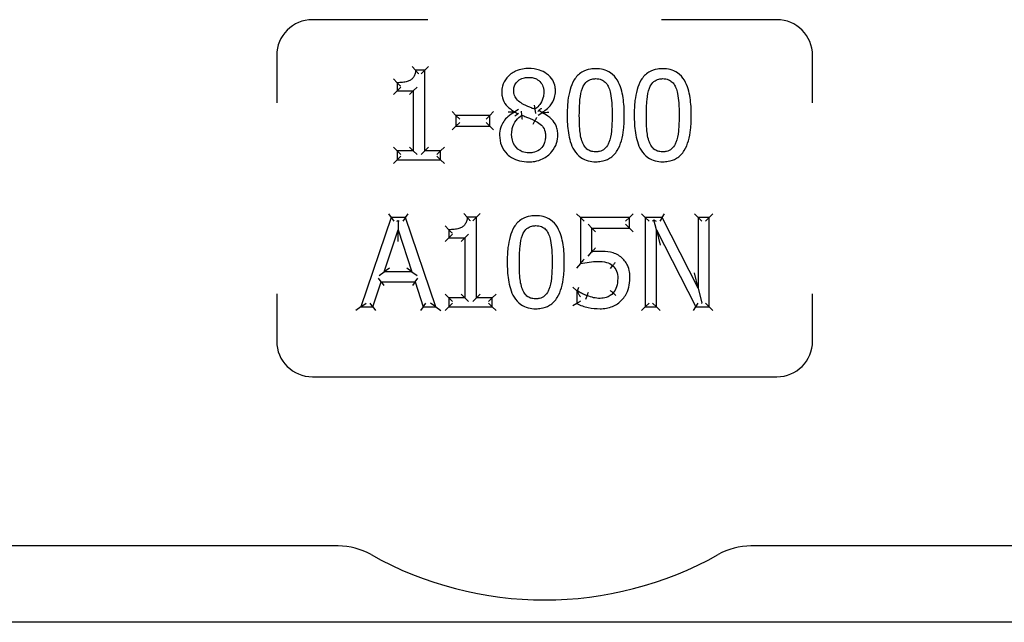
# Model space of a CAD drawing. Header units: inches. Extents: x 36 to 1719, y -84 to 1122.
# Tile 385 of 558: x 1073.5 to 1076.25, y 376.8 to 378.49. Entities that reach past the tile are written whole.
import ezdxf

# ---------------------------------------------------------------- set-up
doc = ezdxf.new("R2010")
doc.units = ezdxf.units.IN
doc.header["$LTSCALE"] = 48
doc.header["$MEASUREMENT"] = 0
doc.layers.add('Visible (ANSI)', color=7, linetype='Continuous', lineweight=30)

msp = doc.modelspace()

# ---------------------------------------------------------------- linework, layer by layer
at = {"layer": 'Visible (ANSI)'}
for p, q in [((1074.63787, 378.48639), (1074.31503, 378.48639)), ((1075.61503, 378.48639), (1075.29218, 378.48639)), ((1074.21503, 378.38639), (1074.21503, 378.25388)), ((1075.71503, 378.25388), (1075.71503, 378.38639)), ((1074.60371, 378.34473), (1074.5941, 378.35515)), ((1074.62965, 378.34473), (1074.60371, 378.34473)), ((1074.62965, 378.34473), (1074.61923, 378.33431)), ((1074.62965, 378.34473), (1074.64006, 378.35515)), ((1074.62965, 378.11945), (1074.62965, 378.34473)), ((1074.55205, 378.30988), (1074.54164, 378.3203)), ((1074.55205, 378.30988), (1074.55205, 378.28699)), ((1074.55205, 378.28699), (1074.56247, 378.29741)), ((1074.59743, 378.28699), (1074.60785, 378.29741)), ((1074.55205, 378.28699), (1074.54164, 378.27657)), ((1074.55205, 378.28699), (1074.59743, 378.28699)), ((1074.59743, 378.28699), (1074.58702, 378.27657)), ((1074.59743, 378.28699), (1074.59743, 378.11945)), ((1074.89168, 378.23443), (1074.88127, 378.22844)), ((1074.93779, 378.23553), (1074.93977, 378.22393)), ((1074.94843, 378.23257), (1074.95744, 378.22702)), ((1074.71696, 378.21851), (1074.70655, 378.22893)), ((1074.81158, 378.21851), (1074.71696, 378.21851)), ((1074.71696, 378.21851), (1074.71696, 378.18812)), ((1074.71696, 378.21851), (1074.72738, 378.2081)), ((1074.81158, 378.21851), (1074.80116, 378.2081)), ((1074.81158, 378.21851), (1074.82199, 378.22893)), ((1074.81158, 378.18812), (1074.81158, 378.21851)), ((1074.88127, 378.22844), (1074.88127, 378.22743)), ((1074.89021, 378.22185), (1074.88127, 378.22743)), ((1074.90132, 378.21892), (1074.90016, 378.23064)), ((1074.94703, 378.21935), (1074.95744, 378.22601)), ((1074.95744, 378.22601), (1074.95744, 378.22702)), ((1074.70655, 378.17771), (1074.71696, 378.18812)), ((1074.71696, 378.18812), (1074.72738, 378.19854)), ((1074.71696, 378.18812), (1074.81158, 378.18812)), ((1074.81158, 378.18812), (1074.80116, 378.19854)), ((1074.81158, 378.18812), (1074.82199, 378.17771)), ((1074.93293, 378.19422), (1074.93799, 378.20332)), ((1074.55205, 378.11945), (1074.54164, 378.12986)), ((1074.59743, 378.11945), (1074.58702, 378.12986)), ((1074.62965, 378.11945), (1074.64006, 378.12986)), ((1074.67401, 378.11945), (1074.68443, 378.12986)), ((1074.59743, 378.11945), (1074.55205, 378.11945)), ((1074.55205, 378.11945), (1074.55205, 378.09392)), ((1074.55205, 378.11945), (1074.56247, 378.10903)), ((1074.55205, 378.09392), (1074.56247, 378.10434)), ((1074.59743, 378.11945), (1074.60785, 378.10903)), ((1074.62965, 378.11945), (1074.61923, 378.10903)), ((1074.67401, 378.11945), (1074.62965, 378.11945)), ((1074.67401, 378.11945), (1074.6636, 378.10903)), ((1074.67401, 378.09392), (1074.6636, 378.10434)), ((1074.67401, 378.09392), (1074.67401, 378.11945)), ((1074.54164, 378.0835), (1074.55205, 378.09392)), ((1074.55205, 378.09392), (1074.67401, 378.09392)), ((1074.67401, 378.09392), (1074.68443, 378.0835)), ((1074.53514, 377.9323), (1074.45086, 377.6823)), ((1074.52766, 377.94272), (1074.53514, 377.9323)), ((1074.57606, 377.9323), (1074.53514, 377.9323)), ((1074.53514, 377.9323), (1074.54262, 377.92188)), ((1074.57606, 377.9323), (1074.56858, 377.92188)), ((1074.57606, 377.9323), (1074.58354, 377.94272)), ((1074.66034, 377.6823), (1074.57606, 377.9323)), ((1074.74827, 377.93311), (1074.73865, 377.94353)), ((1074.7742, 377.93311), (1074.74827, 377.93311)), ((1074.7742, 377.93311), (1074.76378, 377.92269)), ((1074.7742, 377.93311), (1074.78461, 377.94353)), ((1074.7742, 377.70783), (1074.7742, 377.93311)), ((1075.06512, 377.9323), (1075.0547, 377.94272)), ((1075.06512, 377.9323), (1075.06512, 377.80345)), ((1075.20228, 377.9323), (1075.06512, 377.9323)), ((1075.06512, 377.9323), (1075.07554, 377.92188)), ((1075.20228, 377.9323), (1075.19186, 377.92188)), ((1075.20228, 377.9323), (1075.21269, 377.94272)), ((1075.20228, 377.90292), (1075.20228, 377.9323)), ((1075.24685, 377.9323), (1075.23643, 377.94272)), ((1075.29405, 377.9323), (1075.24685, 377.9323)), ((1075.24685, 377.9323), (1075.24685, 377.6823)), ((1075.24685, 377.9323), (1075.25726, 377.92188)), ((1075.29405, 377.9323), (1075.28766, 377.92188)), ((1075.29405, 377.9323), (1075.30044, 377.94272)), ((1075.39474, 377.73437), (1075.29405, 377.9323)), ((1075.39474, 377.9323), (1075.38432, 377.94272)), ((1075.39474, 377.9323), (1075.39474, 377.73437)), ((1075.42574, 377.9323), (1075.39474, 377.9323)), ((1075.39474, 377.9323), (1075.40516, 377.92188)), ((1075.42574, 377.9323), (1075.41532, 377.92188)), ((1075.42574, 377.9323), (1075.43615, 377.94272)), ((1075.42574, 377.6823), (1075.42574, 377.9323)), ((1074.55155, 377.92188), (1074.55477, 377.92422)), ((1074.55477, 377.92422), (1074.55479, 377.89826)), ((1074.55477, 377.92422), (1074.55799, 377.92188)), ((1074.6966, 377.89826), (1074.68619, 377.90868)), ((1075.09733, 377.90292), (1075.08692, 377.91334)), ((1075.09733, 377.90292), (1075.20228, 377.90292)), ((1075.09733, 377.83627), (1075.09733, 377.90292)), ((1075.09733, 377.90292), (1075.10775, 377.89251)), ((1075.20228, 377.90292), (1075.19186, 377.91334)), ((1075.20228, 377.90292), (1075.21269, 377.89251)), ((1075.26743, 377.92188), (1075.27114, 377.9256)), ((1075.27114, 377.9256), (1075.27722, 377.92188)), ((1075.27784, 377.89786), (1075.27114, 377.9256)), ((1074.5163, 377.78056), (1074.55479, 377.89826)), ((1074.55479, 377.89826), (1074.59348, 377.78056)), ((1074.55481, 377.86483), (1074.55479, 377.89826)), ((1074.6966, 377.87537), (1074.68619, 377.86496)), ((1074.6966, 377.89826), (1074.6966, 377.87537)), ((1074.6966, 377.87537), (1074.70702, 377.88579)), ((1074.6966, 377.87537), (1074.74198, 377.87537)), ((1074.74198, 377.87537), (1074.73157, 377.86496)), ((1074.74198, 377.87537), (1074.7524, 377.88579)), ((1074.74198, 377.87537), (1074.74198, 377.70783)), ((1075.27784, 377.6823), (1075.27784, 377.89786)), ((1075.27784, 377.89786), (1075.38846, 377.6823)), ((1075.27784, 377.89786), (1075.28826, 377.85474)), ((1075.08692, 377.82437), (1075.09733, 377.83627)), ((1075.06512, 377.80345), (1075.0547, 377.7905)), ((1075.15548, 377.79798), (1075.14871, 377.79006)), ((1074.50193, 377.77014), (1074.5163, 377.78056)), ((1074.53066, 377.79097), (1074.5163, 377.78056)), ((1074.59348, 377.78056), (1074.5163, 377.78056)), ((1074.59348, 377.78056), (1074.57909, 377.79097)), ((1074.59348, 377.78056), (1074.60787, 377.77014)), ((1075.39474, 377.73437), (1075.38432, 377.77782)), ((1074.48449, 377.6823), (1074.50718, 377.7522)), ((1074.50718, 377.7522), (1074.49961, 377.76261)), ((1074.50718, 377.7522), (1074.6026, 377.7522)), ((1074.50718, 377.7522), (1074.51475, 377.74178)), ((1074.6026, 377.7522), (1074.59503, 377.74178)), ((1074.6026, 377.7522), (1074.61017, 377.76261)), ((1074.6026, 377.7522), (1074.62529, 377.6823)), ((1075.05479, 377.72667), (1075.04437, 377.73709)), ((1075.05722, 377.72667), (1075.06064, 377.73709)), ((1074.21503, 377.71891), (1074.21503, 377.58639)), ((1074.6966, 377.70783), (1074.68619, 377.71824)), ((1074.74198, 377.70783), (1074.73157, 377.71824)), ((1074.7742, 377.70783), (1074.78461, 377.71824)), ((1074.81856, 377.70783), (1074.82898, 377.71824)), ((1075.05722, 377.72667), (1075.05479, 377.72667)), ((1075.05479, 377.72667), (1075.05479, 377.69121)), ((1075.05479, 377.72667), (1075.05662, 377.72483)), ((1075.08064, 377.70349), (1075.08416, 377.7133)), ((1075.16481, 377.71443), (1075.1569, 377.7212)), ((1075.39474, 377.73437), (1075.40481, 377.69237)), ((1075.71503, 377.58639), (1075.71503, 377.71891)), ((1074.45086, 377.6823), (1074.43635, 377.67188)), ((1074.45086, 377.6823), (1074.46536, 377.69272)), ((1074.45086, 377.6823), (1074.48449, 377.6823)), ((1074.48449, 377.6823), (1074.47692, 377.69272)), ((1074.48449, 377.6823), (1074.49206, 377.67188)), ((1074.62529, 377.6823), (1074.61772, 377.67188)), ((1074.62529, 377.6823), (1074.63286, 377.69272)), ((1074.62529, 377.6823), (1074.66034, 377.6823)), ((1074.66034, 377.6823), (1074.64584, 377.69272)), ((1074.66034, 377.6823), (1074.67484, 377.67188)), ((1074.68619, 377.67188), (1074.6966, 377.6823)), ((1074.74198, 377.70783), (1074.6966, 377.70783)), ((1074.6966, 377.70783), (1074.6966, 377.6823)), ((1074.6966, 377.70783), (1074.70702, 377.69741)), ((1074.6966, 377.6823), (1074.70702, 377.69272)), ((1074.6966, 377.6823), (1074.81856, 377.6823)), ((1074.74198, 377.70783), (1074.7524, 377.69741)), ((1074.7742, 377.70783), (1074.76378, 377.69741)), ((1074.81856, 377.70783), (1074.7742, 377.70783)), ((1074.81856, 377.70783), (1074.80815, 377.69741)), ((1074.81856, 377.6823), (1074.80815, 377.69272)), ((1074.81856, 377.6823), (1074.81856, 377.70783)), ((1074.81856, 377.6823), (1074.82898, 377.67188)), ((1075.05479, 377.69121), (1075.04437, 377.68473)), ((1075.24685, 377.6823), (1075.23643, 377.67188)), ((1075.24685, 377.6823), (1075.25726, 377.69272)), ((1075.24685, 377.6823), (1075.27784, 377.6823)), ((1075.27784, 377.6823), (1075.26743, 377.69272)), ((1075.27784, 377.6823), (1075.28826, 377.67188)), ((1075.3821, 377.67188), (1075.38846, 377.6823)), ((1075.38846, 377.6823), (1075.39482, 377.69272)), ((1075.38846, 377.6823), (1075.42574, 377.6823)), ((1075.40424, 377.69272), (1075.40481, 377.69237)), ((1075.40481, 377.69237), (1075.40516, 377.69272)), ((1075.42574, 377.6823), (1075.41532, 377.69272)), ((1075.42574, 377.6823), (1075.43615, 377.67188)), ((1074.31503, 377.48639), (1075.61503, 377.48639)), ((1074.38736, 377.01264), (1072.84003, 377.01264)), ((1077.09003, 377.01264), (1075.54269, 377.01264)), ((1090.24768, 376.79889), (1053.74768, 376.79889))]:
    msp.add_line(p, q, dxfattribs=at)
for centre, radius, start, end in [((1074.31503, 378.38639), 0.1, 90, 180), ((1075.61503, 378.38639), 0.1, 0, 90), ((1074.31503, 377.58639), 0.1, 180, 270), ((1075.61503, 377.58639), 0.1, 270, 0), ((1074.38736, 376.82514), 0.1875, 60.65517, 90), ((1075.54269, 376.82514), 0.1875, 90, 119.34483), ((1074.96503, 377.85264), 0.99125, 240.65517, 299.34483)]:
    msp.add_arc(centre, radius, start, end, dxfattribs=at)
for points, knots in [([(1074.60371, 378.34473), (1074.60348, 378.34173), (1074.60305, 378.33881), (1074.60153, 378.33233), (1074.60023, 378.32889), (1074.59715, 378.32365), (1074.59556, 378.32167), (1074.59254, 378.31892), (1074.59128, 378.31798), (1074.58994, 378.31718), (1074.58715, 378.3155), (1074.58385, 378.31415), (1074.57636, 378.31197), (1074.57209, 378.3112), (1074.56259, 378.31011), (1074.55734, 378.30988), (1074.55205, 378.30988)], [-0.21914518, -0.21914518, -0.21914518, -0.21914518, -0.19291175, -0.19291175, -0.15742494, -0.15742494, -0.13012741, -0.13012741, -0.11306644, -0.11306644, -0.11306644, -0.07974952, -0.07974952, -0.04257171, -0.04257171, 0, 0, 0, 0]), ([(1074.61269, 378.33431), (1074.61267, 378.33434), (1074.61265, 378.33436), (1074.61179, 378.33543), (1074.61094, 378.33647), (1074.60928, 378.33845), (1074.60847, 378.3394), (1074.60684, 378.34128), (1074.60602, 378.3422), (1074.60482, 378.34352), (1074.60439, 378.34399), (1074.60385, 378.34458), (1074.60371, 378.34473), (1074.60371, 378.34473)], [-0.000246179, -0.000246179, -0.000246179, -0.000246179, 0, 0, 0.010218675, 0.010218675, 0.020229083, 0.020229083, 0.031714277, 0.031714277, 0.040524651, 0.040524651, 0.048289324, 0.048289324, 0.048289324, 0.048289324]), ([(1074.92037, 378.34959), (1074.91485, 378.34959), (1074.90917, 378.34919), (1074.89681, 378.34708), (1074.89015, 378.34513), (1074.87448, 378.33791), (1074.86609, 378.33166), (1074.85362, 378.31697), (1074.84924, 378.3088), (1074.8456, 378.29472), (1074.845, 378.28912), (1074.845, 378.28375)], [-0.24108925, -0.24108925, -0.24108925, -0.24108925, -0.20285247, -0.20285247, -0.15755053, -0.15755053, -0.09071955, -0.09071955, -0.03520387, -0.03520387, 0, 0, 0, 0]), ([(1074.99553, 378.28598), (1074.99553, 378.28989), (1074.99522, 378.29393), (1074.99335, 378.30443), (1074.99109, 378.31083), (1074.98334, 378.32408), (1074.97747, 378.3302), (1074.96451, 378.33971), (1074.95752, 378.34308), (1074.94041, 378.34851), (1074.93023, 378.34959), (1074.92037, 378.34959)], [-0.2382608, -0.2382608, -0.2382608, -0.2382608, -0.21252746, -0.21252746, -0.17135413, -0.17135413, -0.11832726, -0.11832726, -0.06910487, -0.06910487, 0, 0, 0, 0]), ([(1075.10817, 378.34898), (1075.10324, 378.34898), (1075.09817, 378.34864), (1075.08495, 378.34646), (1075.07678, 378.34379), (1075.06032, 378.33396), (1075.053, 378.32617), (1075.0477, 378.31768), (1075.04223, 378.30893), (1075.0388, 378.29977), (1075.03331, 378.28038), (1075.03154, 378.27014), (1075.02871, 378.24617), (1075.02815, 378.23238), (1075.02815, 378.21872)], [-0.39762782, -0.39762782, -0.39762782, -0.39762782, -0.36373585, -0.36373585, -0.30950871, -0.30950871, -0.24393732, -0.24393732, -0.24393732, -0.1766061, -0.1766061, -0.10179305, -0.10179305, 0, 0, 0, 0]), ([(1075.18799, 378.21892), (1075.18799, 378.23507), (1075.18717, 378.25159), (1075.18198, 378.28438), (1075.17791, 378.30106), (1075.16865, 378.31657), (1075.16386, 378.32458), (1075.15736, 378.33211), (1075.13676, 378.34608), (1075.12184, 378.34898), (1075.10817, 378.34898)], [-0.3955508, -0.3955508, -0.3955508, -0.3955508, -0.2754195, -0.2754195, -0.15529321, -0.15529321, -0.15529321, -0.09373364, -0.09373364, 0, 0, 0, 0]), ([(1075.29577, 378.34898), (1075.29085, 378.34898), (1075.28577, 378.34864), (1075.27255, 378.34646), (1075.26438, 378.34379), (1075.24792, 378.33396), (1075.2406, 378.32617), (1075.2353, 378.31768), (1075.22983, 378.30893), (1075.2264, 378.29977), (1075.22091, 378.28038), (1075.21914, 378.27014), (1075.21631, 378.24617), (1075.21575, 378.23238), (1075.21575, 378.21872)], [-0.39762782, -0.39762782, -0.39762782, -0.39762782, -0.36373585, -0.36373585, -0.30950871, -0.30950871, -0.24393732, -0.24393732, -0.24393732, -0.1766061, -0.1766061, -0.10179305, -0.10179305, 0, 0, 0, 0]), ([(1075.37559, 378.21892), (1075.37559, 378.23507), (1075.37477, 378.25159), (1075.36958, 378.28438), (1075.36551, 378.30106), (1075.35625, 378.31657), (1075.35146, 378.32458), (1075.34496, 378.33211), (1075.32436, 378.34608), (1075.30944, 378.34898), (1075.29577, 378.34898)], [-0.3955508, -0.3955508, -0.3955508, -0.3955508, -0.2754195, -0.2754195, -0.15529321, -0.15529321, -0.15529321, -0.09373364, -0.09373364, 0, 0, 0, 0]), ([(1074.87863, 378.2876), (1074.87863, 378.29025), (1074.87884, 378.29286), (1074.88, 378.29938), (1074.88131, 378.30306), (1074.88576, 378.31077), (1074.88937, 378.31452), (1074.89828, 378.32061), (1074.90347, 378.3227), (1074.91263, 378.32454), (1074.91636, 378.32488), (1074.92017, 378.32488)], [-0.20028425, -0.20028425, -0.20028425, -0.20028425, -0.17595568, -0.17595568, -0.13702996, -0.13702996, -0.08642653, -0.08642653, -0.03353843, -0.03353843, 0, 0, 0, 0]), ([(1074.92017, 378.32488), (1074.92354, 378.32488), (1074.92689, 378.32463), (1074.9343, 378.3234), (1074.93823, 378.32221), (1074.94691, 378.31801), (1074.95128, 378.31438), (1074.95809, 378.30564), (1074.96038, 378.3008), (1074.96235, 378.29236), (1074.96271, 378.289), (1074.96271, 378.28557)], [-0.2062605, -0.2062605, -0.2062605, -0.2062605, -0.17676842, -0.17676842, -0.13805989, -0.13805989, -0.0834994, -0.0834994, -0.03156312, -0.03156312, 0, 0, 0, 0]), ([(1075.07089, 378.29489), (1075.07159, 378.29664), (1075.07236, 378.29834), (1075.07582, 378.30514), (1075.07917, 378.30965), (1075.0873, 378.31657), (1075.09202, 378.31886), (1075.10082, 378.32087), (1075.10447, 378.32123), (1075.10817, 378.32123)], [-0.15519829, -0.15519829, -0.15519829, -0.15519829, -0.13862551, -0.13862551, -0.08628485, -0.08628485, -0.03318648, -0.03318648, 0, 0, 0, 0]), ([(1075.10817, 378.32123), (1075.111, 378.32123), (1075.11378, 378.32102), (1075.1192, 378.32012), (1075.12181, 378.3194), (1075.12803, 378.31688), (1075.13142, 378.31461), (1075.13768, 378.3085), (1075.14043, 378.30458), (1075.14345, 378.2986), (1075.14418, 378.29697), (1075.14484, 378.2953)], [-0.15345791, -0.15345791, -0.15345791, -0.15345791, -0.12815919, -0.12815919, -0.10190337, -0.10190337, -0.06065975, -0.06065975, -0.01592257, -0.01592257, 0, 0, 0, 0]), ([(1075.2585, 378.29489), (1075.2592, 378.29664), (1075.25996, 378.29834), (1075.26343, 378.30514), (1075.26677, 378.30965), (1075.2749, 378.31657), (1075.27962, 378.31886), (1075.28843, 378.32087), (1075.29207, 378.32123), (1075.29577, 378.32123)], [-0.15519829, -0.15519829, -0.15519829, -0.15519829, -0.13862551, -0.13862551, -0.08628485, -0.08628485, -0.03318648, -0.03318648, 0, 0, 0, 0]), ([(1075.29577, 378.32123), (1075.2986, 378.32123), (1075.30138, 378.32102), (1075.3068, 378.32012), (1075.30941, 378.3194), (1075.31563, 378.31688), (1075.31902, 378.31461), (1075.32528, 378.3085), (1075.32803, 378.30458), (1075.33105, 378.2986), (1075.33178, 378.29697), (1075.33244, 378.2953)], [-0.15345791, -0.15345791, -0.15345791, -0.15345791, -0.12815919, -0.12815919, -0.10190337, -0.10190337, -0.06065975, -0.06065975, -0.01592257, -0.01592257, 0, 0, 0, 0]), ([(1074.56247, 378.29978), (1074.56244, 378.2998), (1074.56242, 378.29983), (1074.5613, 378.30088), (1074.56021, 378.30192), (1074.55814, 378.3039), (1074.55715, 378.30485), (1074.5553, 378.30667), (1074.55442, 378.30753), (1074.55318, 378.30876), (1074.55274, 378.3092), (1074.55219, 378.30975), (1074.55205, 378.30988), (1074.55205, 378.30988)], [-0.049771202, -0.049771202, -0.049771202, -0.049771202, -0.049510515, -0.049510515, -0.038176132, -0.038176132, -0.027254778, -0.027254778, -0.015917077, -0.015917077, -0.007424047, -0.007424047, 0, 0, 0, 0]), ([(1074.90254, 378.25113), (1074.90132, 378.25184), (1074.90011, 378.25257), (1074.89399, 378.25655), (1074.88963, 378.26024), (1074.88299, 378.26849), (1074.88088, 378.2728), (1074.87898, 378.28089), (1074.87863, 378.28421), (1074.87863, 378.2876)], [-0.14393342, -0.14393342, -0.14393342, -0.14393342, -0.13185082, -0.13185082, -0.08070178, -0.08070178, -0.03103914, -0.03103914, 0, 0, 0, 0]), ([(1075.06218, 378.21872), (1075.06218, 378.23347), (1075.06265, 378.24821), (1075.06401, 378.26268), (1075.06507, 378.274), (1075.06706, 378.28523), (1075.07089, 378.29489)], [-0.20539702, -0.20539702, -0.20539702, -0.20539702, -0.0911634, -0.0911634, -0.0911634, 0, 0, 0, 0]), ([(1075.14484, 378.2953), (1075.14674, 378.2905), (1075.14821, 378.28535), (1075.1512, 378.27147), (1075.15218, 378.26251), (1075.15367, 378.24202), (1075.15396, 378.23048), (1075.15396, 378.21892)], [-0.20607527, -0.20607527, -0.20607527, -0.20607527, -0.16123509, -0.16123509, -0.08949082, -0.08949082, 0, 0, 0, 0]), ([(1075.24978, 378.21872), (1075.24978, 378.23347), (1075.25025, 378.24821), (1075.25161, 378.26268), (1075.25267, 378.274), (1075.25466, 378.28523), (1075.2585, 378.29489)], [-0.20539702, -0.20539702, -0.20539702, -0.20539702, -0.0911634, -0.0911634, -0.0911634, 0, 0, 0, 0]), ([(1075.33244, 378.2953), (1075.33434, 378.2905), (1075.33581, 378.28535), (1075.3388, 378.27147), (1075.33978, 378.26251), (1075.34127, 378.24202), (1075.34156, 378.23048), (1075.34156, 378.21892)], [-0.20607527, -0.20607527, -0.20607527, -0.20607527, -0.16123509, -0.16123509, -0.08949082, -0.08949082, 0, 0, 0, 0]), ([(1074.845, 378.28375), (1074.845, 378.28011), (1074.84525, 378.27633), (1074.847, 378.2655), (1074.84951, 378.25825), (1074.85392, 378.25194), (1074.85832, 378.24564), (1074.86359, 378.24076), (1074.87304, 378.23351), (1074.87714, 378.23084), (1074.88127, 378.22844)], [-0.14919736, -0.14919736, -0.14919736, -0.14919736, -0.12498855, -0.12498855, -0.08048513, -0.08048513, -0.08048513, -0.03367511, -0.03367511, 0, 0, 0, 0]), ([(1074.96271, 378.28557), (1074.96271, 378.28082), (1074.96233, 378.27609), (1074.96012, 378.26424), (1074.95776, 378.25764), (1074.95096, 378.24757), (1074.94731, 378.24362), (1074.94148, 378.23845), (1074.93967, 378.23696), (1074.93779, 378.23553)], [-0.17159567, -0.17159567, -0.17159567, -0.17159567, -0.13119161, -0.13119161, -0.06654511, -0.06654511, -0.01972886, -0.01972886, 0, 0, 0, 0]), ([(1074.95744, 378.22702), (1074.96013, 378.22838), (1074.9628, 378.22991), (1074.97102, 378.23537), (1074.97623, 378.23999), (1074.98625, 378.25243), (1074.99035, 378.26023), (1074.99462, 378.27439), (1074.99553, 378.28022), (1074.99553, 378.28598)], [-0.15744253, -0.15744253, -0.15744253, -0.15744253, -0.13731944, -0.13731944, -0.09338685, -0.09338685, -0.03591802, -0.03591802, 0, 0, 0, 0]), ([(1074.93779, 378.23553), (1074.93456, 378.23659), (1074.9313, 378.23779), (1074.92481, 378.24042), (1074.92157, 378.24184), (1074.91834, 378.24333), (1074.9156, 378.2446), (1074.91287, 378.24588), (1074.90754, 378.24848), (1074.90489, 378.24982), (1074.90254, 378.25113)], [-0.10316194, -0.10316194, -0.10316194, -0.10316194, -0.07498611, -0.07498611, -0.04681028, -0.04681028, -0.04681028, -0.02340514, -0.02340514, 0, 0, 0, 0]), ([(1074.93574, 378.24729), (1074.93575, 378.24726), (1074.93575, 378.24723), (1074.93593, 378.24625), (1074.9361, 378.24529), (1074.93643, 378.24344), (1074.93658, 378.24255), (1074.93696, 378.24041), (1074.93716, 378.23924), (1074.93747, 378.23739), (1074.93759, 378.23669), (1074.93775, 378.23577), (1074.93779, 378.23553), (1074.93779, 378.23553)], [-0.044688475, -0.044688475, -0.044688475, -0.044688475, -0.044465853, -0.044465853, -0.037097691, -0.037097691, -0.029877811, -0.029877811, -0.018940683, -0.018940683, -0.009212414, -0.009212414, 0, 0, 0, 0]), ([(1074.94703, 378.22955), (1074.94705, 378.22961), (1074.94708, 378.22966), (1074.94755, 378.23066), (1074.94799, 378.23161), (1074.94843, 378.23257)], [-0.0004459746, -0.0004459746, -0.0004459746, -0.0004459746, 0, 0, 0.0079917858, 0.0079917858, 0.0079917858, 0.0079917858]), ([(1074.94843, 378.23257), (1074.95314, 378.23573), (1074.9556, 378.23768), (1074.95618, 378.23814), (1074.95625, 378.2382), (1074.95632, 378.23826)], [-0.0049383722, -0.0049383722, -0.0049383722, -0.0049383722, 0, 0, 0.000690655, 0.000690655, 0.000690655, 0.000690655]), ([(1074.88127, 378.22743), (1074.87452, 378.22412), (1074.86787, 378.2199), (1074.8534, 378.20695), (1074.84659, 378.19692), (1074.84015, 378.17848), (1074.83893, 378.17058), (1074.83893, 378.163)], [-0.17644554, -0.17644554, -0.17644554, -0.17644554, -0.12506903, -0.12506903, -0.04977316, -0.04977316, 0, 0, 0, 0]), ([(1074.86257, 378.22841), (1074.86261, 378.22841), (1074.86265, 378.22841), (1074.86594, 378.22835), (1074.86929, 378.22828), (1074.87468, 378.22814), (1074.87677, 378.22808), (1074.87913, 378.228), (1074.87983, 378.22798), (1074.88042, 378.22795)], [-0.000323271, -0.000323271, -0.000323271, -0.000323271, 0, 0, 0.024747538, 0.024747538, 0.043496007, 0.043496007, 0.051596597, 0.051596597, 0.051596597, 0.051596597]), ([(1074.87276, 378.16543), (1074.87276, 378.17089), (1074.87333, 378.17633), (1074.87651, 378.18981), (1074.88019, 378.1975), (1074.88976, 378.20995), (1074.89518, 378.21485), (1074.90132, 378.21892)], [-0.18604928, -0.18604928, -0.18604928, -0.18604928, -0.13907807, -0.13907807, -0.06392413, -0.06392413, 0, 0, 0, 0]), ([(1074.88127, 378.22844), (1074.88127, 378.22844), (1074.88107, 378.22832), (1074.8806, 378.22806), (1074.88051, 378.22801), (1074.88042, 378.22795)], [0, 0, 0, 0, 0.009031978, 0.009031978, 0.01088713, 0.01088713, 0.01088713, 0.01088713]), ([(1074.88042, 378.22795), (1074.88059, 378.22785), (1074.88073, 378.22776), (1074.88113, 378.22752), (1074.88127, 378.22743), (1074.88127, 378.22743)], [0.004463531, 0.004463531, 0.004463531, 0.004463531, 0.007781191, 0.007781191, 0.015368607, 0.015368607, 0.015368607, 0.015368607]), ([(1074.89021, 378.22185), (1074.88532, 378.21873), (1074.88247, 378.21653), (1074.88169, 378.21593), (1074.88162, 378.21587), (1074.88154, 378.21581)], [-0.0067344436, -0.0067344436, -0.0067344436, -0.0067344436, 0, 0, 0.0007386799, 0.0007386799, 0.0007386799, 0.0007386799]), ([(1074.89168, 378.22487), (1074.89166, 378.22482), (1074.89163, 378.22477), (1074.89113, 378.22377), (1074.89067, 378.22281), (1074.89021, 378.22185)], [-0.0004266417, -0.0004266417, -0.0004266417, -0.0004266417, 0, 0, 0.0080980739, 0.0080980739, 0.0080980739, 0.0080980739]), ([(1074.90275, 378.2071), (1074.90275, 378.20713), (1074.90274, 378.20716), (1074.9026, 378.20814), (1074.90247, 378.2091), (1074.90222, 378.21095), (1074.90211, 378.21185), (1074.90185, 378.21399), (1074.90172, 378.21518), (1074.90151, 378.21705), (1074.90144, 378.21775), (1074.90135, 378.21868), (1074.90132, 378.21892), (1074.90132, 378.21892)], [-0.044621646, -0.044621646, -0.044621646, -0.044621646, -0.044400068, -0.044400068, -0.03707356, -0.03707356, -0.02988243, -0.02988243, -0.01893434, -0.01893434, -0.009203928, -0.009203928, 0, 0, 0, 0]), ([(1074.90132, 378.21892), (1074.90489, 378.21747), (1074.90846, 378.21602), (1074.91562, 378.21315), (1074.9192, 378.21172), (1074.9228, 378.21031), (1074.9255, 378.20925), (1074.92816, 378.20814), (1074.93329, 378.20582), (1074.93576, 378.2046), (1074.93799, 378.20332)], [-0.1047588, -0.1047588, -0.1047588, -0.1047588, -0.0755253, -0.0755253, -0.0462918, -0.0462918, -0.0462918, -0.0231459, -0.0231459, 0, 0, 0, 0]), ([(1074.93799, 378.20332), (1074.93799, 378.20332), (1074.93812, 378.20355), (1074.93862, 378.20445), (1074.93899, 378.20511), (1074.93992, 378.20678), (1074.94047, 378.20777), (1074.94139, 378.20942), (1074.94171, 378.21001), (1074.94221, 378.21091), (1074.94238, 378.21121), (1074.94264, 378.21167), (1074.94272, 378.21183), (1074.94288, 378.21211), (1074.94295, 378.21223), (1074.94303, 378.21238), (1074.94304, 378.2124), (1074.94305, 378.21242)], [-0.04147151, -0.04147151, -0.04147151, -0.04147151, -0.031136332, -0.031136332, -0.020800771, -0.020800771, -0.010464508, -0.010464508, -0.005125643, -0.005125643, -0.002449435, -0.002449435, -0.001094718, -0.001094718, 0, 0, 0.000192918, 0.000192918, 0.000192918, 0.000192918]), ([(1074.95744, 378.22702), (1074.95744, 378.22702), (1074.95764, 378.2269), (1074.95808, 378.22663), (1074.95817, 378.22658), (1074.95825, 378.22653)], [-0.044899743, -0.044899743, -0.044899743, -0.044899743, -0.035977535, -0.035977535, -0.03420007, -0.03420007, -0.03420007, -0.03420007]), ([(1074.95744, 378.22601), (1074.95744, 378.22601), (1074.95758, 378.2261), (1074.95796, 378.22634), (1074.9581, 378.22643), (1074.95825, 378.22653)], [0, 0, 0, 0, 0.007479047, 0.007479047, 0.010647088, 0.010647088, 0.010647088, 0.010647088]), ([(1075.00181, 378.16361), (1075.00181, 378.16775), (1075.00154, 378.17203), (1075.00018, 378.18063), (1074.99908, 378.18495), (1074.99473, 378.19595), (1074.99019, 378.20236), (1074.98183, 378.2108), (1074.97805, 378.21387), (1074.96873, 378.22033), (1074.96312, 378.22338), (1074.95744, 378.22601)], [-0.17675386, -0.17675386, -0.17675386, -0.17675386, -0.14867142, -0.14867142, -0.12078849, -0.12078849, -0.0760162, -0.0760162, -0.04400779, -0.04400779, 0, 0, 0, 0]), ([(1074.95825, 378.22653), (1074.95888, 378.22654), (1074.95961, 378.22655), (1074.96215, 378.22661), (1074.96444, 378.22667), (1074.97011, 378.22687), (1074.97354, 378.22703), (1074.97689, 378.2272), (1074.97694, 378.2272), (1074.97698, 378.2272)], [0.002128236, 0.002128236, 0.002128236, 0.002128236, 0.008988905, 0.008988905, 0.025521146, 0.025521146, 0.046099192, 0.046099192, 0.046368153, 0.046368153, 0.046368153, 0.046368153]), ([(1075.02815, 378.21872), (1075.02815, 378.20253), (1075.02896, 378.18597), (1075.03411, 378.15309), (1075.03811, 378.13634), (1075.0475, 378.12076), (1075.05217, 378.113), (1075.05849, 378.10571), (1075.07901, 378.0916), (1075.09425, 378.08865), (1075.10817, 378.08865)], [-0.39636224, -0.39636224, -0.39636224, -0.39636224, -0.27588328, -0.27588328, -0.15540931, -0.15540931, -0.15540931, -0.09572801, -0.09572801, 0, 0, 0, 0]), ([(1075.07069, 378.14335), (1075.06642, 378.15452), (1075.06437, 378.16668), (1075.06244, 378.1924), (1075.06218, 378.20555), (1075.06218, 378.21872)], [-0.2030371, -0.2030371, -0.2030371, -0.2030371, -0.10151855, -0.10151855, 0, 0, 0, 0]), ([(1075.10817, 378.08865), (1075.11305, 378.08865), (1075.11807, 378.08899), (1075.13116, 378.09116), (1075.13925, 378.09381), (1075.15573, 378.10366), (1075.16312, 378.11157), (1075.16844, 378.12015), (1075.17383, 378.12884), (1075.17726, 378.13791), (1075.18282, 378.15739), (1075.18461, 378.16778), (1075.18743, 378.19176), (1075.18799, 378.2054), (1075.18799, 378.21892)], [-0.3969343, -0.3969343, -0.3969343, -0.3969343, -0.36344063, -0.36344063, -0.30985076, -0.30985076, -0.24348635, -0.24348635, -0.24348635, -0.17661505, -0.17661505, -0.10067261, -0.10067261, 0, 0, 0, 0]), ([(1075.15396, 378.21892), (1075.15396, 378.20385), (1075.15349, 378.1888), (1075.15193, 378.17415), (1075.15076, 378.16312), (1075.14875, 378.15217), (1075.14504, 378.14274)], [-0.20539024, -0.20539024, -0.20539024, -0.20539024, -0.08874744, -0.08874744, -0.08874744, 0, 0, 0, 0]), ([(1075.21575, 378.21872), (1075.21575, 378.20253), (1075.21656, 378.18597), (1075.22171, 378.15309), (1075.22571, 378.13634), (1075.2351, 378.12076), (1075.23978, 378.113), (1075.24609, 378.10571), (1075.26661, 378.0916), (1075.28185, 378.08865), (1075.29577, 378.08865)], [-0.39636224, -0.39636224, -0.39636224, -0.39636224, -0.27588328, -0.27588328, -0.15540931, -0.15540931, -0.15540931, -0.09572801, -0.09572801, 0, 0, 0, 0]), ([(1075.25829, 378.14335), (1075.25402, 378.15452), (1075.25197, 378.16668), (1075.25004, 378.1924), (1075.24978, 378.20555), (1075.24978, 378.21872)], [-0.2030371, -0.2030371, -0.2030371, -0.2030371, -0.10151855, -0.10151855, 0, 0, 0, 0]), ([(1075.29577, 378.08865), (1075.30065, 378.08865), (1075.30568, 378.08899), (1075.31876, 378.09116), (1075.32685, 378.09381), (1075.34334, 378.10366), (1075.35072, 378.11157), (1075.35604, 378.12015), (1075.36143, 378.12884), (1075.36486, 378.13791), (1075.37042, 378.15739), (1075.37221, 378.16778), (1075.37503, 378.19176), (1075.37559, 378.2054), (1075.37559, 378.21892)], [-0.3969343, -0.3969343, -0.3969343, -0.3969343, -0.36344063, -0.36344063, -0.30985076, -0.30985076, -0.24348635, -0.24348635, -0.24348635, -0.17661505, -0.17661505, -0.10067261, -0.10067261, 0, 0, 0, 0]), ([(1075.34156, 378.21892), (1075.34156, 378.20385), (1075.34109, 378.1888), (1075.33953, 378.17415), (1075.33836, 378.16312), (1075.33635, 378.15217), (1075.33265, 378.14274)], [-0.20539024, -0.20539024, -0.20539024, -0.20539024, -0.08874744, -0.08874744, -0.08874744, 0, 0, 0, 0]), ([(1074.93799, 378.20332), (1074.94051, 378.20196), (1074.94295, 378.20054), (1074.95047, 378.19579), (1074.9552, 378.19216), (1074.96263, 378.18379), (1074.96494, 378.1787), (1074.96702, 378.16873), (1074.96737, 378.16458), (1074.96737, 378.16037)], [-0.16889715, -0.16889715, -0.16889715, -0.16889715, -0.14560596, -0.14560596, -0.0945362, -0.0945362, -0.03636008, -0.03636008, 0, 0, 0, 0]), ([(1074.83893, 378.163), (1074.83893, 378.1532), (1074.8407, 378.14294), (1074.8444, 378.13363), (1074.84791, 378.12477), (1074.85348, 378.11638), (1074.8604, 378.10972)], [-0.12818083, -0.12818083, -0.12818083, -0.12818083, -0.06222407, -0.06222407, -0.06222407, 0, 0, 0, 0]), ([(1074.92077, 378.11317), (1074.91435, 378.11317), (1074.90805, 378.11429), (1074.89383, 378.12018), (1074.88625, 378.12681), (1074.87535, 378.14375), (1074.87276, 378.15432), (1074.87276, 378.16543)], [-0.24211946, -0.24211946, -0.24211946, -0.24211946, -0.18433658, -0.18433658, -0.09638448, -0.09638448, 0, 0, 0, 0]), ([(1074.92037, 378.08825), (1074.92606, 378.08825), (1074.9319, 378.08868), (1074.9452, 378.09104), (1074.9526, 378.09336), (1074.96939, 378.10163), (1074.97806, 378.10847), (1074.99109, 378.1239), (1074.99579, 378.13221), (1075.00083, 378.14846), (1075.00181, 378.15621), (1075.00181, 378.16361)], [-0.27146787, -0.27146787, -0.27146787, -0.27146787, -0.23213286, -0.23213286, -0.18138429, -0.18138429, -0.10931742, -0.10931742, -0.04973135, -0.04973135, 0, 0, 0, 0]), ([(1074.96737, 378.16037), (1074.96737, 378.15672), (1074.9671, 378.15309), (1074.96571, 378.14496), (1074.96436, 378.14061), (1074.9596, 378.131), (1074.95554, 378.12611), (1074.94512, 378.11812), (1074.93869, 378.11541), (1074.92818, 378.11347), (1074.9245, 378.11317), (1074.92077, 378.11317)], [-0.23080417, -0.23080417, -0.23080417, -0.23080417, -0.19912439, -0.19912439, -0.15681606, -0.15681606, -0.09762557, -0.09762557, -0.03265509, -0.03265509, 0, 0, 0, 0]), ([(1075.10817, 378.11641), (1075.1053, 378.11641), (1075.10246, 378.11661), (1075.09685, 378.11755), (1075.09412, 378.1183), (1075.08766, 378.12097), (1075.08419, 378.12336), (1075.07782, 378.12975), (1075.07504, 378.13381), (1075.07207, 378.13992), (1075.07135, 378.14161), (1075.07069, 378.14335)], [-0.1574704, -0.1574704, -0.1574704, -0.1574704, -0.13181294, -0.13181294, -0.10432668, -0.10432668, -0.0618117, -0.0618117, -0.01648612, -0.01648612, 0, 0, 0, 0]), ([(1075.14504, 378.14274), (1075.14439, 378.14104), (1075.14367, 378.13939), (1075.1403, 378.13253), (1075.13694, 378.12794), (1075.1288, 378.12104), (1075.1241, 378.11877), (1075.11541, 378.11676), (1075.11182, 378.11641), (1075.10817, 378.11641)], [-0.15478626, -0.15478626, -0.15478626, -0.15478626, -0.13870733, -0.13870733, -0.08539549, -0.08539549, -0.03284442, -0.03284442, 0, 0, 0, 0]), ([(1075.29577, 378.11641), (1075.2929, 378.11641), (1075.29006, 378.11661), (1075.28445, 378.11755), (1075.28172, 378.1183), (1075.27526, 378.12097), (1075.27179, 378.12336), (1075.26542, 378.12975), (1075.26264, 378.13381), (1075.25967, 378.13992), (1075.25895, 378.14161), (1075.25829, 378.14335)], [-0.1574704, -0.1574704, -0.1574704, -0.1574704, -0.13181294, -0.13181294, -0.10432668, -0.10432668, -0.0618117, -0.0618117, -0.01648612, -0.01648612, 0, 0, 0, 0]), ([(1075.33265, 378.14274), (1075.33199, 378.14104), (1075.33128, 378.13939), (1075.3279, 378.13253), (1075.32454, 378.12794), (1075.3164, 378.12104), (1075.3117, 378.11877), (1075.30301, 378.11676), (1075.29942, 378.11641), (1075.29577, 378.11641)], [-0.15478626, -0.15478626, -0.15478626, -0.15478626, -0.13870733, -0.13870733, -0.08539549, -0.08539549, -0.03284442, -0.03284442, 0, 0, 0, 0]), ([(1074.8604, 378.10972), (1074.86413, 378.10613), (1074.86831, 378.10296), (1074.8798, 378.09606), (1074.8873, 378.09312), (1074.90346, 378.08909), (1074.91207, 378.08825), (1074.92037, 378.08825)], [-0.14467036, -0.14467036, -0.14467036, -0.14467036, -0.11132771, -0.11132771, -0.05797947, -0.05797947, 0, 0, 0, 0]), ([(1074.74827, 377.93311), (1074.74803, 377.93011), (1074.7476, 377.92719), (1074.74608, 377.92071), (1074.74478, 377.91727), (1074.7417, 377.91203), (1074.74011, 377.91005), (1074.73709, 377.9073), (1074.73583, 377.90636), (1074.73449, 377.90556), (1074.7317, 377.90388), (1074.7284, 377.90253), (1074.72091, 377.90035), (1074.71664, 377.89958), (1074.70714, 377.89849), (1074.70189, 377.89826), (1074.6966, 377.89826)], [-0.21914518, -0.21914518, -0.21914518, -0.21914518, -0.19291175, -0.19291175, -0.15742494, -0.15742494, -0.13012741, -0.13012741, -0.11306644, -0.11306644, -0.11306644, -0.07974952, -0.07974952, -0.04257171, -0.04257171, 0, 0, 0, 0]), ([(1074.75724, 377.92269), (1074.75722, 377.92272), (1074.7572, 377.92274), (1074.75634, 377.92382), (1074.75549, 377.92486), (1074.75383, 377.92683), (1074.75302, 377.92778), (1074.75139, 377.92966), (1074.75057, 377.93058), (1074.74937, 377.9319), (1074.74894, 377.93237), (1074.7484, 377.93296), (1074.74827, 377.93311), (1074.74827, 377.93311)], [-0.000246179, -0.000246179, -0.000246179, -0.000246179, 0, 0, 0.010218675, 0.010218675, 0.020229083, 0.020229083, 0.031714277, 0.031714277, 0.040524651, 0.040524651, 0.048289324, 0.048289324, 0.048289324, 0.048289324]), ([(1074.94032, 377.93737), (1074.9354, 377.93737), (1074.93032, 377.93703), (1074.9171, 377.93484), (1074.90893, 377.93218), (1074.89248, 377.92234), (1074.88515, 377.91455), (1074.87985, 377.90606), (1074.87438, 377.89731), (1074.87095, 377.88816), (1074.86546, 377.86876), (1074.86369, 377.85853), (1074.86086, 377.83455), (1074.8603, 377.82076), (1074.8603, 377.8071)], [-0.39762782, -0.39762782, -0.39762782, -0.39762782, -0.36373585, -0.36373585, -0.30950871, -0.30950871, -0.24393732, -0.24393732, -0.24393732, -0.1766061, -0.1766061, -0.10179305, -0.10179305, 0, 0, 0, 0]), ([(1075.02015, 377.8073), (1075.02015, 377.82345), (1075.01932, 377.83997), (1075.01413, 377.87276), (1075.01006, 377.88944), (1075.0008, 377.90495), (1074.99602, 377.91296), (1074.98951, 377.92049), (1074.96891, 377.93447), (1074.95399, 377.93737), (1074.94032, 377.93737)], [-0.3955508, -0.3955508, -0.3955508, -0.3955508, -0.2754195, -0.2754195, -0.15529321, -0.15529321, -0.15529321, -0.09373364, -0.09373364, 0, 0, 0, 0]), ([(1074.90305, 377.88327), (1074.90375, 377.88502), (1074.90451, 377.88672), (1074.90798, 377.89352), (1074.91132, 377.89803), (1074.91945, 377.90495), (1074.92417, 377.90724), (1074.93298, 377.90925), (1074.93662, 377.90961), (1074.94032, 377.90961)], [-0.15519829, -0.15519829, -0.15519829, -0.15519829, -0.13862551, -0.13862551, -0.08628485, -0.08628485, -0.03318648, -0.03318648, 0, 0, 0, 0]), ([(1074.94032, 377.90961), (1074.94315, 377.90961), (1074.94594, 377.90941), (1074.95135, 377.9085), (1074.95396, 377.90778), (1074.96018, 377.90526), (1074.96357, 377.90299), (1074.96983, 377.89688), (1074.97258, 377.89296), (1074.9756, 377.88698), (1074.97633, 377.88535), (1074.97699, 377.88368)], [-0.15345791, -0.15345791, -0.15345791, -0.15345791, -0.12815919, -0.12815919, -0.10190337, -0.10190337, -0.06065975, -0.06065975, -0.01592257, -0.01592257, 0, 0, 0, 0]), ([(1074.70702, 377.88816), (1074.707, 377.88818), (1074.70697, 377.88821), (1074.70585, 377.88926), (1074.70476, 377.8903), (1074.70269, 377.89228), (1074.7017, 377.89324), (1074.69985, 377.89505), (1074.69897, 377.89591), (1074.69773, 377.89714), (1074.69729, 377.89758), (1074.69674, 377.89813), (1074.6966, 377.89826), (1074.6966, 377.89826)], [-0.049771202, -0.049771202, -0.049771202, -0.049771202, -0.049510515, -0.049510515, -0.038176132, -0.038176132, -0.027254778, -0.027254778, -0.015917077, -0.015917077, -0.007424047, -0.007424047, 0, 0, 0, 0]), ([(1074.89433, 377.8071), (1074.89433, 377.82186), (1074.8948, 377.83659), (1074.89616, 377.85106), (1074.89722, 377.86238), (1074.89921, 377.87361), (1074.90305, 377.88327)], [-0.20539702, -0.20539702, -0.20539702, -0.20539702, -0.0911634, -0.0911634, -0.0911634, 0, 0, 0, 0]), ([(1074.97699, 377.88368), (1074.9789, 377.87888), (1074.98036, 377.87373), (1074.98335, 377.85985), (1074.98433, 377.85089), (1074.98582, 377.8304), (1074.98611, 377.81886), (1074.98611, 377.8073)], [-0.20607527, -0.20607527, -0.20607527, -0.20607527, -0.16123509, -0.16123509, -0.08949082, -0.08949082, 0, 0, 0, 0]), ([(1075.09733, 377.83627), (1075.09733, 377.83627), (1075.09745, 377.83641), (1075.09793, 377.83695), (1075.09832, 377.8374), (1075.09945, 377.83867), (1075.10026, 377.83958), (1075.10208, 377.84161), (1075.10313, 377.84276), (1075.10532, 377.84515), (1075.1065, 377.84641), (1075.1077, 377.84768), (1075.10772, 377.84771), (1075.10775, 377.84773)], [0, 0, 0, 0, 0.006931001, 0.006931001, 0.015008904, 0.015008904, 0.026274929, 0.026274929, 0.038566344, 0.038566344, 0.051474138, 0.051474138, 0.051751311, 0.051751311, 0.051751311, 0.051751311]), ([(1075.12002, 377.83769), (1075.11638, 377.83769), (1075.11282, 377.83757), (1075.10929, 377.83739), (1075.10527, 377.83718), (1075.10128, 377.8368), (1075.09733, 377.83627)], [-0.054269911, -0.054269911, -0.054269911, -0.054269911, -0.028353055, -0.028353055, -0.028353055, 0, 0, 0, 0]), ([(1075.17797, 377.82209), (1075.16977, 377.82837), (1075.15905, 377.83334), (1075.13914, 377.83724), (1075.12949, 377.83769), (1075.12002, 377.83769)], [-0.1378587, -0.1378587, -0.1378587, -0.1378587, -0.06892935, -0.06892935, 0, 0, 0, 0]), ([(1075.20369, 377.76172), (1075.20369, 377.77351), (1075.20293, 377.78603), (1075.19701, 377.79859), (1075.19273, 377.80766), (1075.18601, 377.81603), (1075.17797, 377.82209)], [-0.14837737, -0.14837737, -0.14837737, -0.14837737, -0.06455875, -0.06455875, -0.06455875, 0, 0, 0, 0]), ([(1074.8603, 377.8071), (1074.8603, 377.79091), (1074.86111, 377.77436), (1074.86626, 377.74147), (1074.87026, 377.72473), (1074.87965, 377.70914), (1074.88433, 377.70138), (1074.89064, 377.6941), (1074.91116, 377.67998), (1074.9264, 377.67703), (1074.94032, 377.67703)], [-0.39636224, -0.39636224, -0.39636224, -0.39636224, -0.27588328, -0.27588328, -0.15540931, -0.15540931, -0.15540931, -0.09572801, -0.09572801, 0, 0, 0, 0]), ([(1074.90284, 377.73173), (1074.89857, 377.7429), (1074.89652, 377.75507), (1074.89459, 377.78078), (1074.89433, 377.79394), (1074.89433, 377.8071)], [-0.2030371, -0.2030371, -0.2030371, -0.2030371, -0.10151855, -0.10151855, 0, 0, 0, 0]), ([(1074.94032, 377.67703), (1074.9452, 377.67703), (1074.95023, 377.67737), (1074.96331, 377.67954), (1074.9714, 377.68219), (1074.98789, 377.69204), (1074.99527, 377.69995), (1075.00059, 377.70854), (1075.00598, 377.71722), (1075.00941, 377.7263), (1075.01497, 377.74578), (1075.01677, 377.75616), (1075.01959, 377.78014), (1075.02015, 377.79378), (1075.02015, 377.8073)], [-0.3969343, -0.3969343, -0.3969343, -0.3969343, -0.36344063, -0.36344063, -0.30985076, -0.30985076, -0.24348635, -0.24348635, -0.24348635, -0.17661505, -0.17661505, -0.10067261, -0.10067261, 0, 0, 0, 0]), ([(1074.98611, 377.8073), (1074.98611, 377.79223), (1074.98564, 377.77718), (1074.98408, 377.76253), (1074.98291, 377.7515), (1074.9809, 377.74055), (1074.9772, 377.73113)], [-0.20539024, -0.20539024, -0.20539024, -0.20539024, -0.08874744, -0.08874744, -0.08874744, 0, 0, 0, 0]), ([(1075.07554, 377.81606), (1075.07551, 377.81603), (1075.07549, 377.816), (1075.07424, 377.81452), (1075.073, 377.81304), (1075.07071, 377.81029), (1075.06962, 377.80897), (1075.06782, 377.80678), (1075.06706, 377.80585), (1075.06602, 377.80457), (1075.06567, 377.80413), (1075.06523, 377.80359), (1075.06512, 377.80345), (1075.06512, 377.80345)], [-0.000292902, -0.000292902, -0.000292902, -0.000292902, 0, 0, 0.01451739, 0.01451739, 0.02814407, 0.02814407, 0.039380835, 0.039380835, 0.047240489, 0.047240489, 0.053920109, 0.053920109, 0.053920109, 0.053920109]), ([(1075.06512, 377.80345), (1075.07311, 377.80521), (1075.08185, 377.80669), (1075.09812, 377.80896), (1075.10635, 377.80953), (1075.11455, 377.80953)], [-0.13237563, -0.13237563, -0.13237563, -0.13237563, -0.06618782, -0.06618782, 0, 0, 0, 0]), ([(1075.11455, 377.80953), (1075.12254, 377.80953), (1075.13046, 377.80874), (1075.13785, 377.8069), (1075.14458, 377.80521), (1075.15068, 377.80223), (1075.15548, 377.79798)], [-0.12904291, -0.12904291, -0.12904291, -0.12904291, -0.06302328, -0.06302328, -0.06302328, 0, 0, 0, 0]), ([(1075.16224, 377.8059), (1075.16223, 377.80588), (1075.16221, 377.80586), (1075.1613, 377.8048), (1075.16042, 377.80376), (1075.15878, 377.80185), (1075.15805, 377.80099), (1075.15681, 377.79954), (1075.15632, 377.79897), (1075.15565, 377.79818), (1075.15548, 377.79798), (1075.15548, 377.79798)], [-0.000192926, -0.000192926, -0.000192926, -0.000192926, 0, 0, 0.010495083, 0.010495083, 0.020832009, 0.020832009, 0.031167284, 0.031167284, 0.041501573, 0.041501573, 0.041501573, 0.041501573]), ([(1075.15548, 377.79798), (1075.16042, 377.79391), (1075.16429, 377.7884), (1075.16878, 377.77661), (1075.16966, 377.76932), (1075.16966, 377.76192)], [-0.12473905, -0.12473905, -0.12473905, -0.12473905, -0.06236953, -0.06236953, 0, 0, 0, 0]), ([(1075.16966, 377.76192), (1075.16966, 377.75376), (1075.16873, 377.74571), (1075.16642, 377.73862), (1075.16432, 377.73219), (1075.1611, 377.72622), (1075.1569, 377.7212)], [-0.12855681, -0.12855681, -0.12855681, -0.12855681, -0.06049468, -0.06049468, -0.06049468, 0, 0, 0, 0]), ([(1075.18161, 377.70155), (1075.1852, 377.70541), (1075.18841, 377.70968), (1075.19551, 377.72144), (1075.19866, 377.72916), (1075.2028, 377.7453), (1075.20369, 377.75364), (1075.20369, 377.76172)], [-0.14603679, -0.14603679, -0.14603679, -0.14603679, -0.11135425, -0.11135425, -0.05586219, -0.05586219, 0, 0, 0, 0]), ([(1074.94032, 377.70479), (1074.93745, 377.70479), (1074.93461, 377.70499), (1074.92901, 377.70593), (1074.92627, 377.70669), (1074.91981, 377.70935), (1074.91634, 377.71174), (1074.90997, 377.71813), (1074.90719, 377.72219), (1074.90422, 377.7283), (1074.9035, 377.72999), (1074.90284, 377.73173)], [-0.1574704, -0.1574704, -0.1574704, -0.1574704, -0.13181294, -0.13181294, -0.10432668, -0.10432668, -0.0618117, -0.0618117, -0.01648612, -0.01648612, 0, 0, 0, 0]), ([(1074.9772, 377.73113), (1074.97654, 377.72943), (1074.97583, 377.72777), (1074.97245, 377.72092), (1074.96909, 377.71632), (1074.96095, 377.70943), (1074.95626, 377.70715), (1074.94756, 377.70514), (1074.94397, 377.70479), (1074.94032, 377.70479)], [-0.15478626, -0.15478626, -0.15478626, -0.15478626, -0.13870733, -0.13870733, -0.08539549, -0.08539549, -0.03284442, -0.03284442, 0, 0, 0, 0]), ([(1075.05722, 377.72667), (1075.05722, 377.72667), (1075.05714, 377.72643), (1075.05689, 377.72567), (1075.05677, 377.72529), (1075.05662, 377.72483)], [0, 0, 0, 0, 0.009850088, 0.009850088, 0.016102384, 0.016102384, 0.016102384, 0.016102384]), ([(1075.05662, 377.72483), (1075.05685, 377.72439), (1075.05709, 377.72395), (1075.05825, 377.72177), (1075.05944, 377.71964), (1075.06219, 377.71497), (1075.06366, 377.71255), (1075.06515, 377.71015), (1075.06518, 377.71011), (1075.06521, 377.71007)], [0.00682008, 0.00682008, 0.00682008, 0.00682008, 0.011641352, 0.011641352, 0.032741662, 0.032741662, 0.053679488, 0.053679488, 0.054038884, 0.054038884, 0.054038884, 0.054038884]), ([(1075.08416, 377.7133), (1075.08353, 377.71353), (1075.0829, 377.71377), (1075.08163, 377.71426), (1075.081, 377.71451), (1075.08038, 377.71475), (1075.07622, 377.71641), (1075.07216, 377.71821), (1075.06826, 377.72019), (1075.06419, 377.72225), (1075.06021, 377.72446), (1075.05722, 377.72667)], [-0.083929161, -0.083929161, -0.083929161, -0.083929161, -0.07847822, -0.07847822, -0.073027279, -0.073027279, -0.073027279, -0.036917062, -0.036917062, -0.036917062, 0, 0, 0, 0]), ([(1075.08416, 377.7133), (1075.08416, 377.7133), (1075.08425, 377.71355), (1075.0846, 377.71452), (1075.08486, 377.71523), (1075.0855, 377.71702), (1075.08589, 377.71809), (1075.08674, 377.72045), (1075.0872, 377.72173), (1075.08767, 377.72305), (1075.08768, 377.72308), (1075.08769, 377.7231)], [0, 0, 0, 0, 0.010335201, 0.010335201, 0.020670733, 0.020670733, 0.031006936, 0.031006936, 0.041500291, 0.041500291, 0.041693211, 0.041693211, 0.041693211, 0.041693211]), ([(1075.12083, 377.706), (1075.11443, 377.706), (1075.10812, 377.70656), (1075.1023, 377.70793), (1075.09629, 377.70934), (1075.09021, 377.7112), (1075.08416, 377.7133)], [-0.10419022, -0.10419022, -0.10419022, -0.10419022, -0.05077022, -0.05077022, -0.05077022, 0, 0, 0, 0]), ([(1075.1569, 377.7212), (1075.15172, 377.71526), (1075.14527, 377.71108), (1075.1321, 377.70688), (1075.12646, 377.706), (1075.12083, 377.706)], [-0.12444112, -0.12444112, -0.12444112, -0.12444112, -0.05081973, -0.05081973, 0, 0, 0, 0]), ([(1075.1569, 377.7212), (1075.1569, 377.7212), (1075.15669, 377.72137), (1075.15591, 377.72204), (1075.15534, 377.72253), (1075.15389, 377.72377), (1075.15303, 377.7245), (1075.15112, 377.72614), (1075.15008, 377.72702), (1075.14902, 377.72793), (1075.149, 377.72795), (1075.14898, 377.72797)], [-0.041500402, -0.041500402, -0.041500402, -0.041500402, -0.031165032, -0.031165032, -0.020829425, -0.020829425, -0.010493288, -0.010493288, 0, 0, 0.000192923, 0.000192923, 0.000192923, 0.000192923]), ([(1075.06521, 377.69794), (1075.06518, 377.69793), (1075.06515, 377.69791), (1075.06425, 377.6973), (1075.06336, 377.69671), (1075.06165, 377.69559), (1075.06082, 377.69505), (1075.05893, 377.69383), (1075.05791, 377.69318), (1075.05634, 377.69218), (1075.05575, 377.69181), (1075.05498, 377.69134), (1075.05479, 377.69121), (1075.05479, 377.69121)], [-0.000231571, -0.000231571, -0.000231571, -0.000231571, 0, 0, 0.00809933, 0.00809933, 0.016011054, 0.016011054, 0.027158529, 0.027158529, 0.036723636, 0.036723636, 0.045624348, 0.045624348, 0.045624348, 0.045624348]), ([(1075.05479, 377.69121), (1075.06527, 377.68606), (1075.076, 377.68289), (1075.09783, 377.67822), (1075.10907, 377.67703), (1075.12023, 377.67703)], [-0.15898427, -0.15898427, -0.15898427, -0.15898427, -0.07949214, -0.07949214, 0, 0, 0, 0]), ([(1075.12023, 377.67703), (1075.13183, 377.67703), (1075.14413, 377.6789), (1075.15538, 377.68362), (1075.16494, 377.68763), (1075.17424, 377.69361), (1075.18161, 377.70155)], [-0.1503462, -0.1503462, -0.1503462, -0.1503462, -0.06994866, -0.06994866, -0.06994866, 0, 0, 0, 0])]:
    msp.add_open_spline(points, degree=3, knots=knots, dxfattribs=at)

doc.saveas('drawing.dxf')
